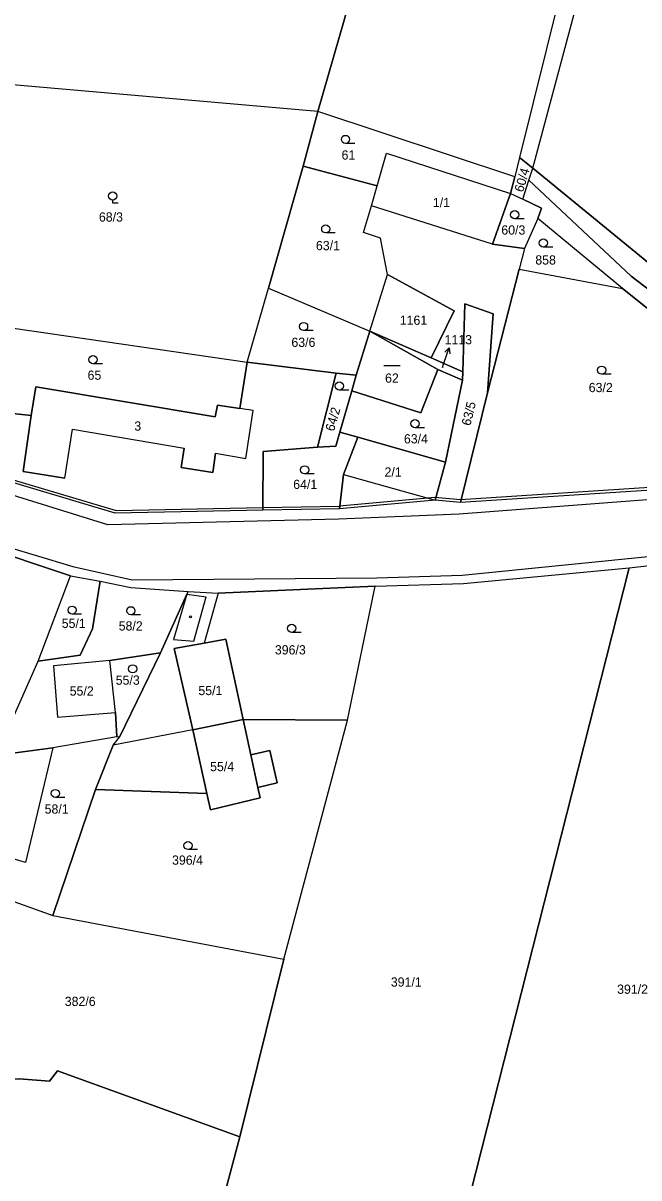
# Model space of a CAD drawing. Extents: x -654083 to -650132, y -1099819 to -1096699.
# Drawn here: x -652171.4 to -652058, y -1098133.4 to -1097920.9 of the extents above; entities that cross this region are included whole.
import ezdxf

# ---------------------------------------------------------------- set-up
doc = ezdxf.new("R2010")
doc.units = 0
for name, color, linetype in [('Hranice - vnitř_ kresba', 7, 'Continuous'), ('Obvody jako plochy', 7, 'Continuous'), ('Ostatní hranice', 7, 'Continuous'), ('Parcelní čísla', 7, 'Continuous'), ('Prvky pro prodl_ par_ č_', 7, 'Continuous'), ('Značky kultur', 7, 'Continuous'), ('Značky na budově ne v SPI', 7, 'Continuous')]:
    doc.layers.add(name, color=color, linetype=linetype)

msp = doc.modelspace()

# ---------------------------------------------------------------- linework, layer by layer
at = {"layer": 'Hranice - vnitř_ kresba'}
for p, q in [((-652084.94, -1097961.58), (-652107.24, -1097954.47)), ((-652171.38, -1098003.37), (-652169.9, -1097993.12)), ((-652129.02, -1097992.2), (-652131.46, -1097991.82)), ((-652130.4, -1098000.99), (-652129.02, -1097992.2)), ((-652163.73, -1098004.61), (-652162.29, -1097995.62)), ((-652162.29, -1097995.62), (-652141.75, -1097999.1)), ((-652142.28, -1098002.66), (-652141.75, -1097999.1)), ((-652135.99, -1098000.05), (-652136.46, -1098003.58)), ((-652135.99, -1098000.05), (-652130.4, -1098000.99)), ((-652163.73, -1098004.61), (-652171.38, -1098003.37)), ((-652136.46, -1098003.58), (-652142.28, -1098002.66)), ((-652112.4, -1098003.92), (-652095.5, -1098008.69)), ((-652155.81, -1098013.21), (-652180.38, -1098005.59)), ((-652017.43, -1098005.69), (-652091.06, -1098011.26)), ((-652188.63, -1098012.99), (-652162.27, -1098020.87)), ((-652113.26, -1098012.18), (-652155.81, -1098013.21)), ((-652091.06, -1098011.26), (-652113.26, -1098012.18)), ((-652090.52, -1098022.51), (-652021.29, -1098015.51)), ((-652162.27, -1098020.87), (-652151.34, -1098023.33)), ((-652151.34, -1098023.33), (-652106.22, -1098022.98)), ((-652106.22, -1098022.98), (-652090.52, -1098022.51)), ((-652141.22, -1098025.97), (-652143.7, -1098034.3)), ((-652141.22, -1098025.97), (-652137.69, -1098026.44)), ((-652139.96, -1098034.65), (-652137.69, -1098026.44)), ((-652143.7, -1098034.3), (-652139.96, -1098034.65)), ((-652143.58, -1098035.99), (-652138.07, -1098034.97)), ((-652140.12, -1098050.97), (-652143.58, -1098035.99)), ((-652137.55, -1098062.68), (-652140.12, -1098050.97)), ((-652129.46, -1098055.56), (-652128.16, -1098061.55))]:
    msp.add_line(p, q, dxfattribs=at)
at = {"layer": 'Obvody jako plochy'}
for points in [[(-652002.66, -1097713.85), (-652022.92, -1097779.9), (-652034.16, -1097822.05), (-652037.35, -1097829.57), (-652045.05, -1097844.95), (-652052.35, -1097855.86), (-652059.56, -1097871.74), (-652069.94, -1097905.26), (-652079.96, -1097945.6), (-652077.51, -1097947.58), (-652066.26, -1097905.61), (-652060.64, -1097886.75), (-652054.44, -1097869.45), (-652049.87, -1097859.34), (-652041.9, -1097847.19), (-652039.06, -1097841.87), (-652030.57, -1097822.28), (-651999.92, -1097714.3)], [(-652017.6, -1098004.37), (-652090.85, -1098009.1), (-652095.5, -1098008.69), (-652113.15, -1098010.26), (-652127.23, -1098010.53), (-652154.44, -1098011.04), (-652177.28, -1098004.25), (-652180.17, -1098003.39), (-652195.24, -1097996.11), (-652207.1, -1097993.27), (-652210.94, -1097992.33), (-652219.92, -1097989.91), (-652222.11, -1097989.35), (-652234.52, -1097986.28), (-652259.95, -1097978.53)], [(-652179.79, -1098016.9), (-652162.7, -1098022.58), (-652157.2, -1098023.56), (-652151.54, -1098024.78), (-652141.02, -1098025.46), (-652135.45, -1098025.82), (-652106.55, -1098024.5), (-652090.27, -1098024.04), (-652059.78, -1098021.1), (-652040.03, -1098018.88)]]:
    msp.add_lwpolyline(points, dxfattribs=at)
for points in [[(-652158.31, -1097803.55), (-652158.71, -1097807.25), (-652078.3, -1097788.92), (-652083.3, -1097814.64), (-652086.61, -1097828.66), (-652099.21, -1097874.89), (-652117.1, -1097937.15), (-652185.36, -1097931.18), (-652202.7, -1097929.31), (-652188.78, -1097892.02), (-652163.91, -1097816.37), (-652165.35, -1097815.44)], [(-652049.87, -1097859.34), (-652041.9, -1097847.19), (-652009.55, -1097845.51), (-651982.34, -1097842.27), (-652020.24, -1097994.45), (-652077.51, -1097947.58), (-652066.26, -1097905.61), (-652060.64, -1097886.75), (-652054.44, -1097869.45)], [(-652059.56, -1097871.74), (-652069.94, -1097905.26), (-652079.96, -1097945.6), (-652080.85, -1097949.18), (-652117.1, -1097937.15), (-652099.21, -1097874.89), (-652074.35, -1097876.06)], [(-652119.79, -1097947.18), (-652117.1, -1097937.15), (-652185.36, -1097931.18), (-652185.53, -1097975), (-652173.15, -1097977.03), (-652130.14, -1097983.3), (-652126.23, -1097969.65)], [(-652106.18, -1097950.8), (-652104.44, -1097944.81), (-652081.61, -1097952.25), (-652080.85, -1097949.18), (-652117.1, -1097937.15), (-652119.79, -1097947.18)], [(-652080.04, -1097966.18), (-652085.85, -1097988.93), (-652084.84, -1097974.39), (-652090.04, -1097972.51), (-652090.4, -1097985.04), (-652096.24, -1097982.49), (-652092.03, -1097973.85), (-652104.29, -1097967.13), (-652105.56, -1097960.43), (-652108.68, -1097959.42), (-652107.24, -1097954.47), (-652106.18, -1097950.8), (-652104.44, -1097944.81), (-652081.61, -1097952.25), (-652084.94, -1097961.58), (-652079.04, -1097962.33)], [(-652106.18, -1097950.8), (-652104.44, -1097944.81), (-652081.61, -1097952.25), (-652084.94, -1097961.58), (-652107.24, -1097954.47)], [(-652078.23, -1097949.76), (-652077.51, -1097947.58), (-652079.96, -1097945.6), (-652080.85, -1097949.18), (-652081.61, -1097952.25), (-652079.36, -1097953.3)], [(-652106.18, -1097950.8), (-652119.79, -1097947.18), (-652126.23, -1097969.65), (-652107.54, -1097977.56), (-652104.29, -1097967.13), (-652105.56, -1097960.43), (-652108.68, -1097959.42), (-652107.24, -1097954.47)], [(-652020.24, -1097994.45), (-652015.85, -1097997.58), (-652003.07, -1098003.7), (-652012.04, -1098004.16), (-652048.27, -1097975.9), (-652059.39, -1097967.43), (-652078.23, -1097949.76), (-652077.51, -1097947.58)], [(-652048.27, -1097975.9), (-652012.04, -1098004.16), (-652017.6, -1098004.37), (-652061.01, -1097969.69), (-652076.61, -1097956.84), (-652075.9, -1097954.93), (-652079.36, -1097953.3), (-652078.23, -1097949.76), (-652059.39, -1097967.43)], [(-652075.9, -1097954.93), (-652076.61, -1097956.84), (-652079.04, -1097962.33), (-652084.94, -1097961.58), (-652081.61, -1097952.25), (-652079.36, -1097953.3)], [(-652080.04, -1097966.18), (-652061.01, -1097969.69), (-652076.61, -1097956.84), (-652079.04, -1097962.33)], [(-652061.01, -1097969.69), (-652017.6, -1098004.37), (-652090.85, -1098009.1), (-652085.85, -1097988.93), (-652080.04, -1097966.18)], [(-652104.29, -1097967.13), (-652092.03, -1097973.85), (-652096.24, -1097982.49), (-652107.54, -1097977.56)], [(-652110.07, -1097985.67), (-652113.73, -1097985.28), (-652130.14, -1097983.3), (-652126.23, -1097969.65), (-652107.54, -1097977.56)], [(-652085.85, -1097988.93), (-652090.85, -1098009.1), (-652095.5, -1098008.69), (-652093.59, -1098001.68), (-652090.44, -1097986.6), (-652090.4, -1097985.04), (-652090.04, -1097972.51), (-652084.84, -1097974.39)], [(-652130.14, -1097983.3), (-652131.46, -1097991.82), (-652135.58, -1097991.17), (-652136.02, -1097993.34), (-652169.04, -1097987.82), (-652169.9, -1097993.12), (-652175, -1097992.52), (-652177.28, -1098004.25), (-652180.17, -1098003.39), (-652173.15, -1097977.03)], [(-652098.17, -1097992.57), (-652110.86, -1097988.56), (-652110.07, -1097985.67), (-652107.54, -1097977.56), (-652095.03, -1097984.65)], [(-652090.4, -1097985.04), (-652090.44, -1097986.6), (-652095.03, -1097984.65), (-652107.54, -1097977.56), (-652096.24, -1097982.49)], [(-652117.15, -1097998.91), (-652127.2, -1097999.72), (-652127.23, -1098010.53), (-652154.44, -1098011.04), (-652177.28, -1098004.25), (-652175, -1097992.52), (-652169.9, -1097993.12), (-652169.04, -1097987.82), (-652136.02, -1097993.34), (-652135.58, -1097991.17), (-652131.46, -1097991.82), (-652130.14, -1097983.3), (-652113.73, -1097985.28)], [(-652110.07, -1097985.67), (-652110.86, -1097988.56), (-652113.05, -1097996.16), (-652113.8, -1097998.74), (-652117.15, -1097998.91), (-652113.73, -1097985.28)], [(-652095.03, -1097984.65), (-652090.44, -1097986.6), (-652093.59, -1098001.68), (-652109.78, -1097997.09), (-652113.05, -1097996.16), (-652110.86, -1097988.56), (-652098.17, -1097992.57)], [(-652131.46, -1097991.82), (-652135.58, -1097991.17), (-652136.02, -1097993.34), (-652169.04, -1097987.82), (-652169.9, -1097993.12), (-652171.38, -1098003.37), (-652163.73, -1098004.61), (-652162.29, -1097995.62), (-652141.75, -1097999.1), (-652142.28, -1098002.66), (-652136.46, -1098003.58), (-652135.99, -1098000.05), (-652130.4, -1098000.99), (-652129.02, -1097992.2)], [(-652112.4, -1098003.92), (-652113.15, -1098010.26), (-652127.23, -1098010.53), (-652127.2, -1097999.72), (-652117.15, -1097998.91), (-652113.8, -1097998.74), (-652113.05, -1097996.16), (-652109.78, -1097997.09)], [(-652109.78, -1097997.09), (-652093.59, -1098001.68), (-652095.5, -1098008.69), (-652113.15, -1098010.26), (-652112.4, -1098003.92)], [(-652112.4, -1098003.92), (-652095.5, -1098008.69), (-652093.59, -1098001.68), (-652109.78, -1097997.09)], [(-652187.67, -1098083.08), (-652184.69, -1098078.39), (-652184.12, -1098078.62), (-652181.84, -1098072.12), (-652181.03, -1098069.27), (-652180.3, -1098057.72), (-652178.06, -1098053.8), (-652175.27, -1098053.29), (-652168.61, -1098038.29), (-652162.7, -1098022.58), (-652179.79, -1098016.9), (-652180.93, -1098022.7), (-652184.07, -1098033.12), (-652194.65, -1098063.75), (-652201.94, -1098061.19), (-652204.49, -1098067.49), (-652207.58, -1098075.22)], [(-652021.07, -1098017.35), (-652020.94, -1098025.36), (-652058.45, -1098181.32), (-652072.02, -1098178.04), (-652098.48, -1098173.49), (-652059.78, -1098021.1), (-652040.03, -1098018.88)], [(-652059.78, -1098021.1), (-652098.48, -1098173.49), (-652117.45, -1098167.63), (-652139.42, -1098155.62), (-652131.47, -1098125.85), (-652123.39, -1098093.14), (-652111.64, -1098049.2), (-652106.55, -1098024.5), (-652090.27, -1098024.04)], [(-652141.22, -1098025.97), (-652146.07, -1098036.77), (-652155.43, -1098038.2), (-652165.82, -1098039.14), (-652165.09, -1098048.63), (-652154.36, -1098047.77), (-652154.13, -1098052.25), (-652165.92, -1098054.24), (-652176.12, -1098055.64), (-652175.27, -1098053.29), (-652168.61, -1098038.29), (-652160.89, -1098037.22), (-652158.62, -1098032.35), (-652157.2, -1098023.56), (-652151.54, -1098024.78), (-652141.02, -1098025.46)], [(-652157.2, -1098023.56), (-652158.62, -1098032.35), (-652160.89, -1098037.22), (-652168.61, -1098038.29), (-652162.7, -1098022.58)], [(-652138.07, -1098034.97), (-652134.09, -1098034.24), (-652130.87, -1098049.05), (-652140.12, -1098050.97), (-652154.82, -1098053.76), (-652153.65, -1098052.28), (-652146.07, -1098036.77), (-652141.22, -1098025.97), (-652141.02, -1098025.46), (-652135.45, -1098025.82)], [(-652111.64, -1098049.2), (-652106.55, -1098024.5), (-652135.45, -1098025.82), (-652138.07, -1098034.97), (-652134.09, -1098034.24), (-652130.87, -1098049.05)], [(-652140.12, -1098050.97), (-652130.87, -1098049.05), (-652134.09, -1098034.24), (-652138.07, -1098034.97), (-652143.58, -1098035.99)], [(-652155.43, -1098038.2), (-652165.82, -1098039.14), (-652165.09, -1098048.63), (-652154.36, -1098047.77)], [(-652165.82, -1098039.14), (-652165.09, -1098048.63), (-652154.36, -1098047.77), (-652155.43, -1098038.2)], [(-652146.07, -1098036.77), (-652153.65, -1098052.28), (-652154.13, -1098052.25), (-652154.36, -1098047.77), (-652155.43, -1098038.2)], [(-652128.16, -1098061.55), (-652127.75, -1098063.48), (-652136.9, -1098065.65), (-652137.55, -1098062.68), (-652158.04, -1098061.95), (-652165.92, -1098085.11), (-652123.39, -1098093.14), (-652111.64, -1098049.2), (-652130.87, -1098049.05), (-652129.46, -1098055.56), (-652125.93, -1098054.78), (-652124.59, -1098060.71)], [(-652154.82, -1098053.76), (-652158.04, -1098061.95), (-652137.55, -1098062.68), (-652136.9, -1098065.65), (-652127.75, -1098063.48), (-652128.16, -1098061.55), (-652124.59, -1098060.71), (-652125.93, -1098054.78), (-652129.46, -1098055.56), (-652130.87, -1098049.05), (-652140.12, -1098050.97)], [(-652136.9, -1098065.65), (-652127.75, -1098063.48), (-652128.16, -1098061.55), (-652129.46, -1098055.56), (-652130.87, -1098049.05), (-652140.12, -1098050.97), (-652137.55, -1098062.68)], [(-652154.13, -1098052.25), (-652165.92, -1098054.24), (-652170.99, -1098075.38), (-652181.84, -1098072.12), (-652184.12, -1098078.62), (-652165.92, -1098085.11), (-652158.04, -1098061.95), (-652154.82, -1098053.76), (-652153.65, -1098052.28)], [(-652170.99, -1098075.38), (-652181.84, -1098072.12), (-652181.03, -1098069.27), (-652176.12, -1098055.64), (-652165.92, -1098054.24)], [(-652165.92, -1098085.11), (-652123.39, -1098093.14), (-652131.47, -1098125.85), (-652165.08, -1098113.69), (-652166.56, -1098115.62), (-652172.13, -1098115.21), (-652181.27, -1098115.57), (-652200.13, -1098108.86), (-652195.78, -1098100.87), (-652192.6, -1098090.51), (-652187.67, -1098083.08), (-652184.69, -1098078.39), (-652184.12, -1098078.62)], [(-652139.42, -1098155.62), (-652150.32, -1098196.47), (-652157.01, -1098225.71), (-652187.94, -1098215.21), (-652210.52, -1098205.53), (-652201.88, -1098186.29), (-652192.91, -1098151.79), (-652181.27, -1098115.57), (-652172.13, -1098115.21), (-652166.56, -1098115.62), (-652165.08, -1098113.69), (-652131.47, -1098125.85)]]:
    msp.add_lwpolyline(points, close=True, dxfattribs=at)
for radius in [0.75, 0.001]:
    msp.add_circle((-652151.22, -1098039.73), radius, dxfattribs=at)
at = {"layer": 'Ostatní hranice'}
for p, q in [((-652177.12, -1098003.78), (-652154.28, -1098010.57)), ((-652017.66, -1098003.87), (-652090.82, -1098008.6)), ((-652095.57, -1098008.2), (-652113.13, -1098009.76)), ((-652090.82, -1098008.6), (-652095.57, -1098008.2)), ((-652154.28, -1098010.57), (-652127.25, -1098010.03)), ((-652127.25, -1098010.03), (-652113.13, -1098009.76))]:
    msp.add_line(p, q, dxfattribs=at)
at = {"layer": 'Prvky pro prodl_ par_ č_'}
for p, q in [((-652093.89, -1097983.48), (-652092.94, -1097980.64)), ((-652094.15, -1097984.25), (-652093.89, -1097983.48))]:
    msp.add_line(p, q, dxfattribs=at)
msp.add_lwpolyline([(-652093.73, -1097981.42), (-652092.94, -1097980.64), (-652092.78, -1097981.74)], dxfattribs=at)
at = {"layer": 'Značky kultur'}
for p, q in [((-652110.28, -1097943.02), (-652112.03, -1097943.02)), ((-652154.92, -1097953.44), (-652154.92, -1097953.94)), ((-652154.92, -1097953.94), (-652153.9, -1097953.94)), ((-652079.11, -1097956.88), (-652080.86, -1097956.88)), ((-652113.91, -1097959.49), (-652115.66, -1097959.49)), ((-652073.84, -1097962.1), (-652075.59, -1097962.1)), ((-652117.99, -1097977.45), (-652119.74, -1097977.45)), ((-652156.79, -1097983.55), (-652158.54, -1097983.55)), ((-652104.95, -1097983.89), (-652101.95, -1097983.89)), ((-652063.09, -1097985.49), (-652064.84, -1097985.49)), ((-652111.4, -1097988.4), (-652113.15, -1097988.4)), ((-652097.46, -1097995.34), (-652099.21, -1097995.34)), ((-652117.8, -1098003.84), (-652119.55, -1098003.84)), ((-652160.63, -1098029.66), (-652162.38, -1098029.66)), ((-652149.8, -1098029.78), (-652151.55, -1098029.78)), ((-652120.18, -1098033.02), (-652121.93, -1098033.02)), ((-652163.71, -1098063.41), (-652165.46, -1098063.41)), ((-652139.28, -1098073), (-652141.03, -1098073))]:
    msp.add_line(p, q, dxfattribs=at)
for centre in [(-652112.03, -1097942.27), (-652154.92, -1097952.69), (-652080.86, -1097956.13), (-652115.66, -1097958.74), (-652075.59, -1097961.35), (-652119.74, -1097976.7), (-652158.54, -1097982.8), (-652064.84, -1097984.74), (-652113.15, -1097987.65), (-652099.21, -1097994.59), (-652119.55, -1098003.09), (-652162.38, -1098028.91), (-652151.55, -1098029.03), (-652121.93, -1098032.27), (-652165.46, -1098062.66), (-652141.03, -1098072.25)]:
    msp.add_circle(centre, 0.75, dxfattribs=at)
at = {"layer": 'Značky na budově ne v SPI'}
msp.add_circle((-652140.57, -1098030.15), 0.175, dxfattribs=at)

# ---------------------------------------------------------------- texts
at = {"layer": 'Parcelní čísla'}
for s, height, p in [('61', 1.7, (-652112.75, -1097945.99)), ('1/1', 1.7, (-652095.93, -1097954.74)), ('68/3', 1.7, (-652157.44, -1097957.4)), ('60/3', 1.7, (-652083.32, -1097959.79)), ('63/1', 1.7, (-652117.47, -1097962.66)), ('858', 1.7, (-652077.06, -1097965.31)), ('1161', 1.7, (-652102.03, -1097976.4)), ('63/6', 1.7, (-652121.99, -1097980.47)), ('65', 1.7, (-652159.53, -1097986.51)), ('62', 1.7, (-652104.74, -1097987.05)), ('1113', 0.1, (-652094.24, -1097984.25)), ('63/2', 1.7, (-652067.22, -1097988.79)), ('3', 1.7, (-652150.92, -1097995.88)), ('63/4', 1.7, (-652101.26, -1097998.23)), ('2/1', 1.7, (-652104.83, -1098004.34)), ('64/1', 1.7, (-652121.65, -1098006.61)), ('55/1', 1.7, (-652164.29, -1098032.19)), ('58/2', 1.7, (-652153.8, -1098032.67)), ('396/3', 1.7, (-652125.03, -1098037.07)), ('55/3', 1.7, (-652154.35, -1098042.65)), ('55/1', 1.7, (-652139.12, -1098044.56)), ('55/2', 1.7, (-652162.82, -1098044.65)), ('55/4', 1.7, (-652136.96, -1098058.56)), ('58/1', 1.7, (-652167.44, -1098066.38)), ('396/4', 1.7, (-652143.97, -1098075.78)), ('391/1', 1.7, (-652103.67, -1098098.22)), ('391/2', 1.7, (-652061.99, -1098099.54)), ('382/6', 1.7, (-652163.73, -1098101.78))]:
    msp.add_text(s, height=height, dxfattribs=at).set_placement(p)
for s, rotation, p in [('60/4', 73.683, (-652079.33, -1097952.1)), ('64/2', 74.025, (-652114.15, -1097996.12)), ('63/5', 76.392, (-652089.02, -1097995.08))]:
    msp.add_text(s, height=1.7, rotation=rotation, dxfattribs=at).set_placement(p)
at = {"layer": 'Prvky pro prodl_ par_ č_'}
msp.add_text('1113', height=1.7, dxfattribs=at).set_placement((-652093.77, -1097979.99))

doc.saveas('drawing.dxf')
